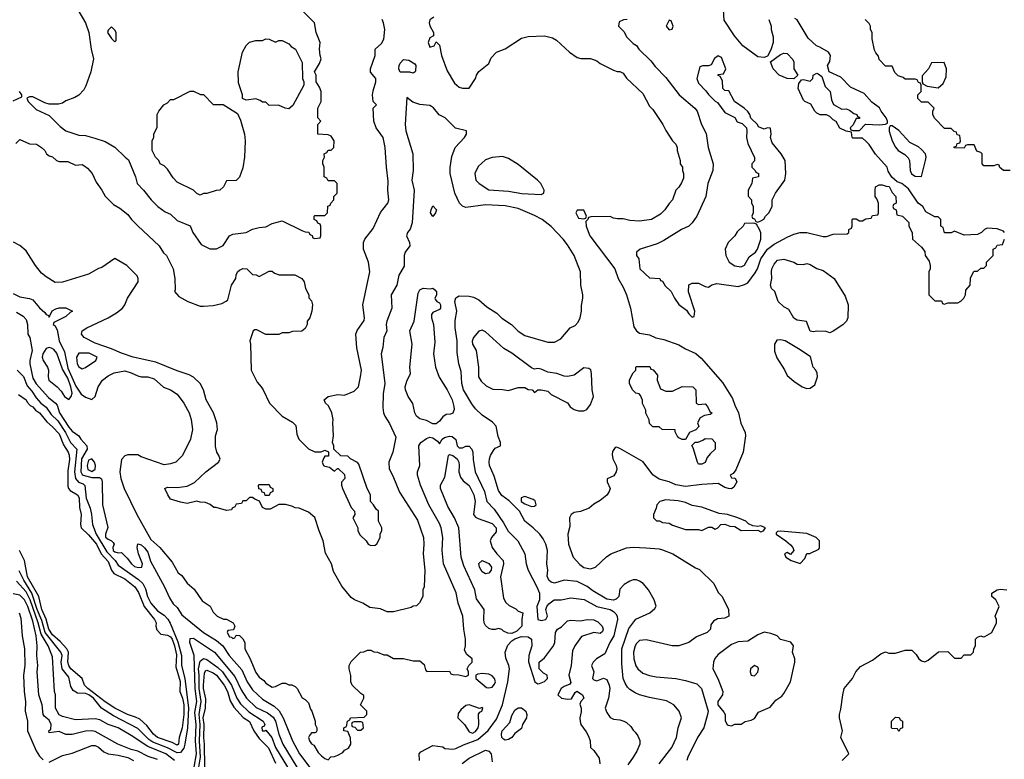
# Model space of a CAD drawing. Header units: inches. Extents: x 1793389 to 1900389, y 320802 to 470796.
# Tile 506 of 656: x 1870670 to 1876674, y 370917 to 375429. Entities that reach past the tile are written whole.
import ezdxf

# ---------------------------------------------------------------- set-up
doc = ezdxf.new("R2010")
doc.units = ezdxf.units.IN
doc.header["$MEASUREMENT"] = 0
doc.layers.add('B8377', color=7, linetype='Continuous')

msp = doc.modelspace()

# ---------------------------------------------------------------- linework, layer by layer
at = {"layer": 'B8377', "color": 2}
for points, elevation in [([(1871024, 375490), (1871070.6, 375410), (1871090.5, 375350), (1871104.9, 375250), (1871119.1, 375190), (1871104, 375110), (1871073.7, 375026.3), (1871059.8, 375000.2), (1871030, 374968.7), (1871005.4, 374954.6), (1870950, 374934), (1870930, 374919), (1870906.4, 374913.6), (1870850, 374914), (1870822, 374922), (1870750, 374959), (1870730, 374958), (1870714, 374950), (1870722, 374930), (1870770, 374882), (1870850, 374844.7), (1870916.8, 374776.8), (1870950, 374751), (1871030, 374724), (1871070, 374722.8), (1871127.1, 374707.1), (1871190, 374686), (1871250.6, 374650.6), (1871312, 374590), (1871334, 374574), (1871376, 374470), (1871386, 374430), (1871424.7, 374390), (1871471.3, 374330), (1871512, 374290), (1871556.9, 374256.9), (1871590, 374242), (1871630, 374204.7), (1871710, 374172), (1871724.7, 374130), (1871776.9, 374056.9), (1871830, 374032), (1871870, 374032), (1871910, 374052), (1871948.7, 374110), (1871970, 374121), (1872050, 374131), (1872090, 374151), (1872130, 374161), (1872170, 374164.7), (1872210, 374184.7), (1872270, 374202), (1872390, 374142), (1872410, 374134), (1872432.7, 374132.7), (1872438, 374118), (1872452.7, 374112.7), (1872458, 374098), (1872470, 374094), (1872502, 374098), (1872506, 374110), (1872506, 374170), (1872502, 374182), (1872487.3, 374187.3), (1872482, 374202), (1872466, 374210), (1872466, 374230), (1872470, 374234), (1872530, 374234), (1872546, 374250), (1872548.4, 374291.6), (1872562, 374298), (1872566, 374310), (1872586, 374330), (1872586, 374350), (1872606, 374370), (1872606, 374430), (1872590, 374446), (1872550, 374446), (1872542, 374462), (1872526, 374470), (1872526, 374530), (1872518, 374550), (1872518, 374570), (1872528, 374590), (1872526, 374610), (1872542, 374618), (1872550, 374634), (1872570, 374634), (1872586, 374650), (1872588, 374690), (1872570, 374718), (1872550, 374726), (1872488, 374730), (1872488, 374790), (1872506, 374810), (1872488, 374830), (1872488, 374890), (1872508, 374930), (1872508.7, 374990), (1872498, 375018), (1872478, 375050), (1872478, 375090), (1872468, 375110), (1872498, 375162), (1872508.7, 375190), (1872502, 375210), (1872498, 375250), (1872502, 375290), (1872478, 375350), (1872468, 375410), (1872368, 375510)], 214), ([(1875238, 375430), (1875251.3, 375390), (1875251.3, 375370), (1875263.6, 375323.6), (1875264.7, 375290), (1875250, 375246), (1875230, 375206), (1875210, 375198), (1875170, 375202), (1875079, 375270), (1875029.6, 375329.6), (1874966.3, 375426.3), (1874960.7, 375490)], 214), ([(1870645.6, 374674.4), (1870670, 374698), (1870730, 374671.3), (1870772, 374670), (1870802, 374650), (1870822, 374630), (1870832, 374610), (1870850, 374598), (1870870, 374592), (1870894, 374570), (1870910, 374564.7), (1870963.6, 374563.6), (1871010, 374542), (1871050, 374544.7), (1871059.8, 374539.8), (1871083.6, 374523.6), (1871112, 374490), (1871136.9, 374436.9), (1871171.3, 374390), (1871190, 374352), (1871242, 374302), (1871279.8, 374279.8), (1871330, 374241), (1871351, 374210), (1871390, 374171), (1871521, 374050), (1871547.5, 374007.5), (1871564.7, 373990), (1871604.7, 373910), (1871616, 373850), (1871618, 373782), (1871614, 373770), (1871639.6, 373739.6), (1871694, 373710), (1871770, 373682), (1871790, 373682), (1871850, 373684.7), (1871902, 373698), (1871928.9, 373711.1), (1871939, 373721), (1871962, 373810), (1871988, 373850), (1871988.7, 373870), (1871998, 373890), (1872010, 373902), (1872030, 373911.3), (1872054, 373910), (1872090, 373874), (1872111.6, 373871.6), (1872130, 373862), (1872190, 373894), (1872210, 373894), (1872223.6, 373883.6), (1872252.7, 373872.7), (1872348.4, 373871.6), (1872390.7, 373850.7), (1872404.7, 373830), (1872412, 373790), (1872432, 373750), (1872432.7, 373732.7), (1872450, 373714), (1872456, 373690), (1872451.3, 373650), (1872438, 373610), (1872422, 373590), (1872422, 373570), (1872410, 373546), (1872391.1, 373528.9), (1872332.7, 373527.3), (1872310, 373518), (1872270, 373518), (1872250, 373508), (1872170, 373508), (1872116.4, 373536.4), (1872103.6, 373536.4), (1872094, 373530), (1872072, 373470), (1872078, 373450), (1872081, 373290), (1872116.9, 373216.9), (1872142, 373190), (1872154, 373170), (1872192, 373090), (1872270.9, 373010.9), (1872333.7, 372973.7), (1872353.7, 372953.7), (1872359.6, 372899.6), (1872372, 372870), (1872430, 372812), (1872470, 372792), (1872507.3, 372792.7), (1872530, 372802), (1872552.7, 372792.7), (1872552.7, 372767.3), (1872530, 372766), (1872523.6, 372756.4), (1872514, 372730), (1872522, 372710), (1872530, 372704.7), (1872559.6, 372699.6), (1872590, 372674), (1872608.4, 372691.6), (1872611.6, 372691.6), (1872650, 372654), (1872652, 372630), (1872632.7, 372607.3), (1872632, 372590), (1872638, 372570), (1872690, 372454), (1872712, 372430), (1872714, 372410), (1872702, 372390), (1872732, 372330), (1872732, 372310), (1872745.4, 372285.4), (1872782, 372250), (1872794, 372230), (1872810, 372222), (1872836.4, 372223.6), (1872848.4, 372231.6), (1872868, 372270), (1872868.4, 372291.6), (1872878, 372310), (1872878, 372330), (1872858, 372370), (1872858, 372430), (1872843.1, 372443.1), (1872828, 372470), (1872808.7, 372490), (1872808, 372530), (1872788, 372570), (1872738, 372718), (1872730, 372728), (1872686, 372750), (1872670, 372766), (1872628.4, 372768.4), (1872586, 372810), (1872586, 372830), (1872578, 372850), (1872584, 372890), (1872579, 372970), (1872582, 372990), (1872574, 373030), (1872552.7, 373072.7), (1872535.3, 373090), (1872526, 373110), (1872550, 373131), (1872610, 373142), (1872650, 373138), (1872710, 373162), (1872735.3, 373190), (1872748.7, 373250), (1872754, 373290), (1872726.3, 373426.3), (1872719.3, 373510), (1872726.8, 373533.2), (1872770, 373594), (1872773.2, 373610), (1872761.2, 373690), (1872805.2, 373890), (1872797.2, 373950), (1872765.2, 374030), (1872765.2, 374070), (1872774, 374090), (1872825.6, 374154.4), (1872870, 374252), (1872914, 374310), (1872921.2, 374330), (1872914, 374390), (1872916.5, 374443.5), (1872906, 374530), (1872899.3, 374650), (1872885.2, 374710), (1872844, 374770), (1872829, 374810), (1872826, 374890), (1872846, 374910), (1872826, 374930), (1872822, 374970), (1872824.7, 374995.3), (1872842, 375050), (1872842, 375070), (1872809.1, 375109.1), (1872808.9, 375128.9), (1872838, 375210), (1872838, 375250), (1872876.6, 375283.4), (1872889.2, 375310), (1872897.2, 375370), (1872889, 375410), (1872879, 375430)], 210), ([(1873196, 375444), (1873170, 375428), (1873166, 375410), (1873170, 375392), (1873194, 375350), (1873194, 375330), (1873170, 375318), (1873160.7, 375290), (1873170, 375261), (1873198, 375270), (1873210, 375294), (1873230, 375274), (1873241, 375210), (1873276.8, 375116.8), (1873322, 375042), (1873350, 375018), (1873370, 375011.3), (1873410, 375012), (1873448.7, 375070), (1873455.3, 375090), (1873470, 375112), (1873530, 375162), (1873544.7, 375195.3), (1873578, 375230), (1873630, 375251.3), (1873730, 375316), (1873770, 375326), (1873870, 375331), (1873918, 375318), (1873943.5, 375303.5), (1874022, 375230), (1874070, 375198), (1874091.6, 375191.6), (1874150, 375191.3), (1874190, 375178), (1874210, 375162), (1874290, 375122), (1874312.7, 375112.7), (1874330, 375112), (1874350, 375102), (1874370, 375072), (1874470, 374978), (1874510, 374902), (1874530, 374882), (1874591, 374790), (1874610, 374752), (1874651.3, 374690), (1874671, 374670), (1874678, 374650), (1874678, 374630), (1874698, 374570), (1874698, 374550), (1874711, 374530), (1874711.3, 374510), (1874718, 374490), (1874716.9, 374463.1), (1874705.4, 374434.6), (1874690, 374408), (1874671.1, 374388.9), (1874650.9, 374329.1), (1874630, 374308), (1874604.7, 374270), (1874576.8, 374243.2), (1874522, 374210), (1874450, 374199), (1874390, 374204), (1874350, 374214), (1874314.6, 374214.6), (1874290, 374219), (1874270, 374228.7), (1874152.7, 374227.3), (1874138, 374222), (1874134, 374210), (1874122, 374198), (1874124.7, 374170), (1874146, 374110), (1874298.8, 373910), (1874318.8, 373850), (1874350, 373798), (1874370.7, 373750), (1874394, 373670), (1874414.4, 373554.4), (1874430, 373531.3), (1874450, 373516), (1874510, 373506), (1874548.4, 373488.4), (1874598.5, 373478.5), (1874690, 373446), (1874730, 373421), (1874792.5, 373392.5), (1874824.7, 373364.7), (1874956.3, 373216.3), (1875017.3, 373117.3), (1875030, 373078), (1875053.4, 373030), (1875067.3, 372967.3), (1875094, 372910), (1875096.3, 372890), (1875080.5, 372790), (1875036.8, 372683.2), (1875019.8, 372660.2), (1875002, 372650), (1875010, 372634), (1875032.7, 372632.7), (1875042, 372610), (1875023.6, 372576.4), (1875010, 372568), (1874991.6, 372568.4), (1874970, 372575.3), (1874930, 372599), (1874830, 372593.2), (1874730, 372580.9), (1874671.7, 372591.7), (1874630, 372609.4), (1874570, 372626), (1874530, 372653.2), (1874472.1, 372732.1), (1874330, 372813.2), (1874310, 372822), (1874301, 372819), (1874284.5, 372795.5), (1874283.5, 372776.5), (1874287.3, 372750), (1874306.8, 372710), (1874310.6, 372689.4), (1874306.8, 372670), (1874293.2, 372646.8), (1874252.7, 372627.3), (1874252, 372610), (1874271.3, 372570), (1874264.7, 372550), (1874250, 372528.7), (1874210, 372495.3), (1874170, 372474), (1874142, 372450), (1874090, 372428.7), (1874050, 372422), (1874032, 372410), (1874022, 372390), (1874023.6, 372336.4), (1874012, 372290), (1874016, 372230), (1874044.7, 372150), (1874084.7, 372104.7), (1874110, 372087.3), (1874150, 372078.8), (1874182, 372090), (1874247.6, 372152.4), (1874275.3, 372170), (1874370, 372207.3), (1874410, 372210.6), (1874487.1, 372207.1), (1874570, 372200.7), (1874590, 372194.8), (1874652, 372170), (1874790, 372084.7), (1874815.3, 372075.3), (1874902, 371990), (1874930, 371934), (1874954, 371910), (1874992, 371830), (1874994, 371790), (1874970, 371778), (1874925.4, 371774.6), (1874899.6, 371760.4), (1874883.6, 371736.4), (1874882, 371710), (1874862, 371690), (1874796.8, 371663.2), (1874750, 371628.7), (1874690, 371609), (1874649.1, 371609.1), (1874490, 371645.2), (1874450, 371641.2), (1874430, 371624), (1874422, 371610), (1874413, 371570), (1874414.9, 371530), (1874426.9, 371486.9), (1874438.8, 371470), (1874470, 371442.8), (1874510, 371427.7), (1874550, 371420.7), (1874670, 371411), (1874730, 371398.8), (1874798.5, 371378.5), (1874826.8, 371350), (1874867.3, 371210), (1874864, 371190), (1874842, 371110), (1874803, 371050), (1874744, 370930), (1874738.8, 370910)], 210), ([(1874374, 375430), (1874352.7, 375427.3), (1874324.7, 375415.3), (1874322, 375390), (1874355.3, 375355.3), (1874370, 375324.7), (1874410, 375284.7), (1874430.8, 375270.8), (1874444.7, 375250), (1874518, 375178), (1874544.1, 375144.1), (1874610, 375076), (1874690.5, 374970.5), (1874786, 374890), (1874801, 374870), (1874826.8, 374790), (1874855.2, 374735.2), (1874867.3, 374650), (1874898, 374550), (1874896, 374510), (1874866.8, 374430), (1874854.8, 374350), (1874798, 374230), (1874770.5, 374189.5), (1874750, 374169.2), (1874704.7, 374150), (1874598.5, 374081.5), (1874558, 374062), (1874454, 374030), (1874432, 374010), (1874432, 373990), (1874444.7, 373970), (1874452, 373910), (1874510, 373854), (1874574, 373850), (1874578, 373838), (1874590, 373834), (1874605.4, 373805.4), (1874642, 373770), (1874662, 373730), (1874690, 373692), (1874736.9, 373656.9), (1874750, 373634), (1874770, 373614), (1874782, 373618), (1874786, 373650), (1874748.9, 373768.9), (1874750, 373812), (1874770, 373822), (1874810, 373821), (1874850, 373802), (1874870, 373798), (1874890, 373811.3), (1874921.2, 373818.8), (1875050, 373802), (1875090, 373813), (1875110, 373824), (1875154.6, 373885.4), (1875169.6, 373910), (1875189.7, 373970), (1875230, 374028.4), (1875270, 374058.7), (1875350, 374103), (1875390, 374120.7), (1875430, 374131), (1875470, 374131.3), (1875570, 374106), (1875590, 374106), (1875630, 374120.7), (1875716.4, 374123.6), (1875726, 374130), (1875726, 374150), (1875742, 374158), (1875746, 374170), (1875746, 374210), (1875750, 374214), (1875770, 374214), (1875790, 374202), (1875810, 374202), (1875830, 374214), (1875862, 374218), (1875870, 374234), (1875902, 374238), (1875906, 374250), (1875906, 374310), (1875896.4, 374336.4), (1875886, 374350), (1875886, 374390), (1875888, 374410), (1875910, 374422), (1875930, 374422), (1875952.7, 374412.7), (1875971.3, 374411.3), (1875990, 374374), (1876012, 374350), (1876014, 374310), (1875998, 374302), (1875994, 374290), (1875998, 374278), (1876014, 374270), (1876018, 374238), (1876054, 374230), (1876090.9, 374190.9), (1876092, 374170), (1876112, 374130), (1876114, 374090), (1876170, 374042), (1876190, 374014), (1876192, 373990), (1876215.3, 373955.3), (1876222, 373930), (1876222, 373910), (1876214, 373890), (1876214, 373750), (1876250, 373714), (1876290, 373714), (1876298, 373698), (1876310, 373694), (1876330, 373702), (1876390, 373702), (1876408.9, 373711.1), (1876428, 373730), (1876438, 373750), (1876440.4, 373779.6), (1876466, 373810), (1876468.4, 373851.6), (1876486, 373890), (1876490, 373894), (1876510, 373894), (1876530, 373914), (1876550, 373914), (1876566, 373930), (1876566, 373950), (1876606, 373990), (1876606, 374030), (1876622, 374038), (1876630, 374054), (1876662, 374058), (1876675.3, 374090)], 214), ([(1876675.3, 374130), (1876670, 374138), (1876630, 374154), (1876570, 374158), (1876554, 374150), (1876534, 374130), (1876510, 374118), (1876430, 374115.3), (1876370, 374138), (1876350, 374128), (1876308.4, 374128.4), (1876302, 374162), (1876286, 374170), (1876286, 374210), (1876270, 374226), (1876250, 374226), (1876196.4, 374256.4), (1876178, 374290), (1876149.1, 374309.1), (1876090, 374398), (1876050, 374428.7), (1876020.2, 374440.2), (1875988.7, 374468.7), (1875965.6, 374505.6), (1875959, 374530), (1875888.7, 374608.7), (1875850, 374668), (1875830, 374688), (1875810, 374706), (1875750, 374706), (1875746, 374710), (1875742, 374742), (1875710, 374748), (1875670, 374768), (1875648.4, 374808.4), (1875630, 374818), (1875610, 374838), (1875590, 374848), (1875551, 374849), (1875530, 374859), (1875519, 374870), (1875494, 374914), (1875458, 374930), (1875450, 374938), (1875416, 375010), (1875420.2, 375039.8), (1875438, 375062), (1875450, 375064.7), (1875490, 375054), (1875506, 375070), (1875508.9, 375091.1), (1875530, 375102), (1875539.6, 375099.6), (1875562, 375082), (1875582, 375022), (1875612, 374990), (1875619.6, 374939.6), (1875631.6, 374911.6), (1875683.6, 374883.6), (1875710, 374884.7), (1875730, 374878), (1875756.9, 374856.9), (1875774, 374850), (1875778, 374838), (1875790, 374834), (1875790, 374826), (1875770, 374826), (1875752.7, 374787.3), (1875734, 374770), (1875738, 374758), (1875750, 374754), (1875790, 374754), (1875828.4, 374791.6), (1875912.7, 374787.3), (1875948.9, 374791.1), (1875962, 374798), (1875962, 374810), (1875953.2, 374830), (1875922.7, 374870), (1875911.9, 374891.9), (1875866, 374926), (1875818.9, 374978.9), (1875736.5, 375016.5), (1875678, 375078), (1875606, 375110), (1875595.3, 375150), (1875610, 375174), (1875614, 375210), (1875602, 375230), (1875550, 375262), (1875529.1, 375269.1), (1875477.2, 375317.2), (1875410, 375428), (1875396.4, 375436.4)], 214), ([(1876710, 374508), (1876670, 374508), (1876647.3, 374527.3), (1876642, 374542), (1876630, 374546), (1876610, 374538), (1876550, 374538), (1876538, 374550), (1876538, 374610), (1876530, 374618), (1876507.3, 374627.3), (1876490, 374666), (1876450, 374666), (1876438, 374662), (1876430, 374646), (1876367.3, 374647.3), (1876367.3, 374652.7), (1876382, 374658), (1876387.3, 374672.7), (1876402, 374678), (1876406, 374690), (1876402, 374722), (1876387.3, 374727.3), (1876382, 374742), (1876367.3, 374747.3), (1876350, 374766), (1876310, 374766), (1876248.4, 374828.4), (1876238, 374850), (1876238, 374870), (1876246, 374890), (1876210, 374926), (1876170, 374926), (1876147.3, 374947.3), (1876146, 374970), (1876166, 374990), (1876166, 375030), (1876162, 375042), (1876150, 375046), (1876142, 375062), (1876130, 375066), (1876070, 375066), (1876056.4, 375076.4), (1876027.3, 375087.3), (1876007.3, 375107.3), (1875990, 375146), (1875950, 375146), (1875910, 375186), (1875907.3, 375207.3), (1875890, 375226), (1875883.1, 375243.1), (1875868.4, 375311.6), (1875868, 375350), (1875858, 375370), (1875858, 375390), (1875850, 375406), (1875826, 375430)], 210), ([(1870630, 374934.8), (1870682, 374958), (1870682, 374970), (1870668.7, 374990)], 214), ([(1874570, 370888.7), (1874646.8, 370990), (1874674.8, 371050), (1874686, 371110), (1874704.7, 371170), (1874690.9, 371210.9), (1874658, 371250), (1874613.7, 371273.7), (1874510, 371294.8), (1874450, 371310.8), (1874423.4, 371323.4), (1874390, 371342.8), (1874376.7, 371356.7), (1874361.3, 371381.3), (1874350.4, 371410.4), (1874340.9, 371499.1), (1874342.4, 371590), (1874384.2, 371715.8), (1874427.9, 371772.1), (1874512, 371810), (1874543.6, 371836.4), (1874551.1, 371851.1), (1874538, 371890), (1874504.7, 371950), (1874472, 371990), (1874450, 372004.7), (1874430, 372011.3), (1874410, 372011.3), (1874390, 372004.7), (1874356.4, 371983.6), (1874330, 371954), (1874324, 371910), (1874306.6, 371893.4), (1874291.5, 371888.5), (1874250, 371893), (1874165, 371945), (1874130, 371972.2), (1874070, 372001.6), (1873990, 372010.8), (1873930, 371992.4), (1873910, 371997.1), (1873895.5, 372010), (1873886.6, 372033.4), (1873891, 372070), (1873884, 372110), (1873887.3, 372190), (1873877.3, 372230), (1873862, 372262), (1873841, 372290), (1873801, 372330), (1873751, 372370), (1873717.3, 372430), (1873654.4, 372494.4), (1873610, 372525.5), (1873590, 372556), (1873563.9, 372643.9), (1873535.5, 372710), (1873533.4, 372730), (1873534, 372750), (1873540.7, 372770), (1873558.5, 372801.5), (1873570, 372815.3), (1873602, 372830), (1873602, 372850), (1873586.4, 372886.4), (1873576, 372950), (1873553.7, 372973.7), (1873490, 373016), (1873450, 373056), (1873426.2, 373086.2), (1873376.3, 373170), (1873365.5, 373210), (1873362, 373282), (1873347.7, 373330), (1873338, 373398), (1873338, 373470), (1873325.5, 373550), (1873325.2, 373594.8), (1873334.8, 373650), (1873323, 373710), (1873328.4, 373731.6), (1873350, 373744), (1873410, 373742), (1873436.5, 373736.5), (1873470, 373719), (1873517.5, 373677.5), (1873578.6, 373638.6), (1873610, 373608.7), (1873669.3, 373569.3), (1873710, 373528), (1873750, 373502), (1873890, 373462), (1873930, 373462), (1873970, 373482), (1874026, 373550), (1874057.1, 373562.9), (1874075.9, 373584.1), (1874086.8, 373610), (1874094.8, 373650), (1874095.3, 373684.7), (1874104.7, 373730), (1874104.7, 373750), (1874091, 373810), (1874090.5, 373890.5), (1874050.8, 373990), (1874010, 374056), (1873982.8, 374090), (1873910, 374166.8), (1873856, 374210), (1873810, 374234.8), (1873710, 374277.3), (1873630, 374294), (1873510, 374299.1), (1873390, 374282.8), (1873370, 374291), (1873350.6, 374310.6), (1873324, 374370), (1873294, 374490), (1873293.7, 374526.3), (1873305.2, 374594.8), (1873324.7, 374650), (1873382, 374710), (1873394, 374730), (1873394, 374750), (1873326.4, 374766.4), (1873264.7, 374830), (1873227.9, 374847.9), (1873192.1, 374892.1), (1873179.9, 374899.9), (1873170, 374904.9), (1873110, 374910.7), (1873066.8, 374926.8), (1873030, 374954), (1873019.6, 374790), (1873025.1, 374750), (1873067.6, 374610), (1873069.4, 374510), (1873061.2, 374450), (1873075.1, 374390), (1873062.7, 374190), (1873050, 374152), (1873034, 374130), (1873028.7, 374110), (1873046, 374070), (1873049.2, 374050), (1873019.5, 374010), (1873014, 373990), (1873014.8, 373925.2), (1872982, 373870), (1872968.7, 373810), (1872934, 373750), (1872939, 373670), (1872909.2, 373590), (1872905.2, 373570), (1872909, 373530), (1872889.2, 373490), (1872884, 373430), (1872874, 373390), (1872896, 373210), (1872886.8, 373146.8), (1872884, 373064), (1872888, 373030), (1872895.3, 373010), (1872925.2, 372965.2), (1872963.2, 372883.2), (1872946, 372790), (1872920.9, 372730), (1872922.7, 372690), (1872945.8, 372645.8), (1872985.8, 372545.8), (1873095.3, 372375.3), (1873132.7, 372270), (1873135.1, 372230), (1873129.4, 372170), (1873139.3, 372070), (1873135.3, 371970), (1873128.7, 371950), (1873128, 371910), (1873108.4, 371871.6), (1873090, 371854), (1873070, 371852), (1873056.4, 371843.6), (1872950, 371816), (1872910, 371816), (1872870, 371836), (1872804, 371844), (1872762, 371870), (1872710.9, 371890.9), (1872690, 371904.7), (1872634, 371974), (1872583.5, 372063.5), (1872571.3, 372110), (1872535.3, 372175.3), (1872521, 372250), (1872496, 372310), (1872470, 372392), (1872430, 372424.7), (1872374, 372450), (1872350, 372452), (1872330, 372462), (1872291.1, 372471.1), (1872250, 372472), (1872196.4, 372443.6), (1872170, 372442), (1872150, 372454), (1872132.7, 372492.7), (1872103.6, 372503.6), (1872090, 372514), (1872070, 372514), (1872050, 372494), (1872030, 372494), (1872022, 372478), (1871990, 372474), (1871982, 372458), (1871966, 372450), (1871962, 372438), (1871930, 372434), (1871867.3, 372452.7), (1871852.7, 372452.7), (1871831.6, 372471.6), (1871803.6, 372483.6), (1871770, 372484.7), (1871750, 372491), (1871690, 372478), (1871650, 372484.7), (1871590, 372504.7), (1871572, 372530), (1871554, 372570), (1871570, 372578), (1871630, 372575.3), (1871690, 372584), (1871735.3, 372604.7), (1871804.7, 372670), (1871882, 372730), (1871891.1, 372748.9), (1871884.7, 372770), (1871870.9, 372790.9), (1871864.5, 372824.5), (1871864, 372890), (1871876, 372930), (1871871, 372970), (1871850.7, 373030), (1871807.3, 373110), (1871790.8, 373170), (1871770.8, 373210), (1871730, 373247.3), (1871703.1, 373263.1), (1871630, 373286.4), (1871499.3, 373339.3), (1871362, 373370), (1871290, 373394), (1871230, 373420.7), (1871130, 373455.5), (1871062.8, 373490), (1871047.3, 373510), (1871051.3, 373530), (1871078, 373550), (1871210, 373609.2), (1871259.9, 373640.1), (1871296, 373670), (1871310.8, 373690), (1871326.8, 373730), (1871391.3, 373830), (1871392, 373850), (1871385.4, 373865.4), (1871322, 373930), (1871250, 373972), (1871170, 373918), (1871150, 373911), (1871090, 373876), (1870930, 373827.3), (1870885.8, 373825.8), (1870830, 373860.7), (1870803.4, 373883.4), (1870766, 373930), (1870710, 374018), (1870670, 374052), (1870631.1, 374071.1)], 206), ([(1870630, 373759.1), (1870670, 373739.1), (1870730, 373727.7), (1870750, 373719.1), (1870790, 373670.7), (1870823.4, 373643.4), (1870830, 373631.3), (1870844.7, 373624.7), (1870850, 373614), (1870866.6, 373653.4), (1870890, 373666), (1870910, 373670.8), (1870950.5, 373670.5), (1870992, 373650), (1870976.9, 373643.1), (1870950, 373619), (1870878, 373582), (1870874, 373570), (1870883.6, 373563.6), (1870898, 373538), (1870910.9, 373470.9), (1870943.5, 373403.5), (1870963.4, 373303.4), (1871012.8, 373192.8), (1871044.9, 373144.9), (1871070, 373126), (1871110, 373112), (1871128.9, 373131.1), (1871149, 373190), (1871175.3, 373230), (1871210, 373256), (1871246.3, 373273.7), (1871310, 373286), (1871350, 373274.8), (1871390, 373256), (1871410, 373251), (1871450.7, 373250.7), (1871490, 373238), (1871546.8, 373186.8), (1871590, 373171.3), (1871630, 373144.7), (1871670.5, 373090.5), (1871702.8, 373030), (1871714.8, 372990), (1871722.8, 372930), (1871710.7, 372869.3), (1871662, 372770), (1871622, 372730), (1871590, 372719), (1871550, 372714), (1871410, 372762), (1871390, 372775.3), (1871330, 372775.3), (1871310, 372768), (1871290, 372746), (1871279.3, 372670), (1871286.7, 372630), (1871305.7, 372570), (1871384.2, 372410), (1871470, 372258), (1871524.7, 372210), (1871599.8, 372119.8), (1871635.3, 372055.3), (1871658, 372038), (1871690, 371992), (1871734.4, 371954.4), (1871782.8, 371882.8), (1871831.1, 371851.1), (1871850, 371814), (1871874, 371790), (1871912.7, 371772.7), (1871930, 371772), (1871972, 371750), (1871982, 371730), (1871972.7, 371707.3), (1871938, 371702), (1871934, 371690), (1871950, 371664.7), (1871962, 371662), (1871970, 371654), (1871982, 371658), (1871990, 371674), (1872010, 371672), (1872030, 371652), (1872042, 371630), (1872042, 371590), (1872074, 371534), (1872110, 371446), (1872130, 371418.8), (1872157.5, 371397.5), (1872170, 371381), (1872210, 371358), (1872230, 371362), (1872270, 371382), (1872290, 371382), (1872310, 371372), (1872330, 371372), (1872350, 371362), (1872362, 371350), (1872391.6, 371291.6), (1872410, 371282), (1872430, 371262), (1872442.8, 371222.8), (1872451.3, 371210), (1872471.3, 371150), (1872472, 371130), (1872482, 371110), (1872482, 371090), (1872476.9, 371083.1), (1872470, 371078), (1872450, 371078), (1872436.9, 371063.1), (1872431.3, 371050), (1872436, 371030), (1872450, 371011.3), (1872462.8, 371002.8), (1872490, 370958), (1872510, 370938), (1872530, 370922), (1872550, 370914), (1872567.3, 370932.7), (1872590, 370934), (1872610, 370942), (1872640.4, 370959.6), (1872650, 370972), (1872675.3, 370984.7), (1872688, 371010), (1872687.3, 371047.3), (1872670, 371086), (1872646, 371090), (1872646, 371110), (1872662, 371118), (1872668, 371150), (1872682, 371158), (1872686, 371170), (1872770, 371174), (1872786, 371190), (1872786, 371210), (1872748.7, 371248.7), (1872768, 371290), (1872767.3, 371307.3), (1872750, 371318), (1872698, 371370), (1872688, 371390), (1872688.4, 371428.4), (1872678, 371470), (1872678, 371490), (1872690, 371514), (1872748.4, 371571.6), (1872767.3, 371572.7), (1872790, 371582), (1872810, 371582), (1872830, 371572), (1872851.6, 371571.6), (1872890, 371554), (1872910, 371554), (1872950, 371532), (1873010, 371531.3), (1873070, 371518), (1873110, 371518), (1873135.3, 371495.3), (1873143.6, 371463.6), (1873152, 371452), (1873290, 371454), (1873298, 371438), (1873310, 371434), (1873347.3, 371432.7), (1873390, 371422), (1873406, 371430), (1873406, 371450), (1873398, 371470), (1873408, 371490), (1873428, 371510), (1873428.7, 371530), (1873396.4, 371556.4), (1873383.1, 371583.1), (1873388.7, 371610), (1873389, 371650), (1873377.2, 371710), (1873372.7, 371790), (1873343.7, 371870), (1873331.7, 371931.7), (1873253.2, 372110), (1873246.6, 372190), (1873249.4, 372270), (1873239.3, 372330), (1873230, 372355.3), (1873165.2, 372470), (1873114, 372590), (1873095.3, 372650), (1873095.3, 372670), (1873108.7, 372710), (1873103.7, 372830), (1873116, 372850), (1873150, 372874.8), (1873170, 372882.8), (1873190, 372877.3), (1873217.1, 372857.1), (1873230, 372841), (1873246, 372870), (1873260.6, 372879.4), (1873290, 372887.8), (1873306.1, 372886.1), (1873329, 372869), (1873337.1, 372830), (1873350, 372817.1), (1873370, 372817.1), (1873390, 372827.7), (1873410, 372827.3), (1873427.3, 372810), (1873433.4, 372790), (1873434.4, 372745.6), (1873448, 372670), (1873504, 372550), (1873519.1, 372490), (1873562.3, 372442.3), (1873619.9, 372359.9), (1873648.7, 372308.7), (1873706.8, 372250), (1873750.7, 372170), (1873759.1, 372110), (1873770.5, 372070), (1873823, 371970), (1873839.1, 371930), (1873838.8, 371890), (1873822.8, 371850), (1873829.1, 371769.1), (1873850, 371763.7), (1873877.2, 371770), (1873889.2, 371790), (1873877.2, 371830), (1873884, 371850), (1873895.5, 371864.5), (1873929.5, 371890.5), (1873970.9, 371890.9), (1874030, 371903), (1874112.3, 371892.3), (1874190, 371848.4), (1874270.8, 371830), (1874290, 371819.3), (1874304.4, 371804.4), (1874312.4, 371790), (1874315.8, 371770), (1874292.4, 371670), (1874268.7, 371630), (1874238.5, 371561.5), (1874186.8, 371530), (1874166, 371510), (1874156, 371490), (1874171.3, 371450), (1874162.8, 371410), (1874170, 371402.8), (1874190, 371396), (1874230, 371411.3), (1874250, 371404.7), (1874264.9, 371370), (1874268, 371350), (1874260.4, 371290), (1874240.7, 371230), (1874250, 371202), (1874271.1, 371171.1), (1874290, 371162), (1874330, 371158), (1874354, 371150), (1874370, 371142), (1874396.9, 371116.9), (1874410, 371094), (1874423.6, 371083.6), (1874439.8, 371059.8), (1874450.9, 371030.9), (1874450.6, 371009.4), (1874433.2, 370966.8), (1874410.8, 370930), (1874377.5, 370882.5)], 202), ([(1870650, 373644), (1870690, 373620.7), (1870710, 373601), (1870718, 373570), (1870718.8, 373510), (1870730.7, 373490), (1870745.5, 373410), (1870730.4, 373350), (1870730.4, 373330.4), (1870750, 373242.8), (1870770, 373206.7), (1870844.2, 373124.2), (1870888, 373090), (1870897.5, 373077.5), (1870912.7, 373030), (1870970, 372942.4), (1870990, 372919.3), (1871030, 372890.8), (1871041.6, 372870), (1871079.3, 372830), (1871081.3, 372810), (1871047.3, 372750), (1871041.8, 372670), (1871050, 372654.4), (1871057.3, 372650), (1871110, 372637.1), (1871155.6, 372635.6), (1871167.9, 372627.9), (1871172.7, 372610), (1871174, 372470), (1871207.9, 372332.1), (1871192.7, 372290), (1871193.2, 372273.2), (1871210, 372259.3), (1871230.4, 372250.4), (1871239.9, 372239.9), (1871244.9, 372230), (1871237.1, 372210), (1871240.4, 372190), (1871250, 372182), (1871270, 372177.1), (1871290, 372178.8), (1871324.7, 372144.7), (1871350.7, 372110), (1871370, 372093.4), (1871393.8, 372086.2), (1871414, 372090), (1871419.3, 372110), (1871393.2, 372170), (1871386, 372210), (1871390, 372232), (1871410, 372226), (1871430, 372207.3), (1871450, 372181), (1871466.4, 372126.4), (1871552.2, 371970), (1871582.7, 371902.8), (1871606.1, 371866.1), (1871630, 371842.8), (1871658.3, 371798.3), (1871790, 371690.5), (1871870, 371641.3), (1871908.4, 371610), (1871946.4, 371550), (1872023.4, 371463.4), (1872055.8, 371390), (1872090, 371340.5), (1872150, 371284.9), (1872221.1, 371241.1), (1872252.2, 371212.2), (1872276.5, 371170), (1872334, 371030), (1872376.4, 370950), (1872450.3, 370850.3)], 198), ([(1870653.4, 373290), (1870693, 373253), (1870715.4, 373195.4), (1870743.7, 373163.7), (1870770, 373121.6), (1870798.4, 373090), (1870830, 373064.4), (1870861.4, 373021.4), (1870901.3, 372981.3), (1870948.4, 372910), (1870980.2, 372850), (1871018, 372810), (1871003.5, 372670), (1871010, 372631), (1871028.1, 372608.1), (1871057.5, 372597.5), (1871067, 372587), (1871075.2, 372510), (1871098.4, 372450), (1871108.4, 372410), (1871114.4, 372350), (1871135.6, 372290), (1871201.9, 372181.9), (1871251.7, 372130), (1871270, 372101.6), (1871394.3, 372014.3), (1871421.3, 371990), (1871436.4, 371956.4), (1871449.1, 371910), (1871470, 371870.5), (1871510, 371823.1), (1871550, 371796.4), (1871572.8, 371772.8), (1871587.6, 371747.6), (1871634.5, 371634.5), (1871657.1, 371550), (1871655.4, 371490), (1871676.3, 371410), (1871699, 371230), (1871693.7, 371110), (1871676.6, 371010), (1871670, 370985.6), (1871650, 370959.1), (1871630, 370955.8), (1871570, 370987), (1871481, 371021.1), (1871457.9, 371037.9), (1871390, 371104.2), (1871242.5, 371182.5), (1871169, 371229), (1871120.3, 371290), (1871091.3, 371311.3), (1871070, 371318.9), (1871021.3, 371321.3), (1870995.9, 371335.9), (1870981.6, 371361.6), (1870970, 371417.2), (1870928.4, 371470), (1870923.1, 371510), (1870928, 371550), (1870920.5, 371570), (1870824.9, 371690), (1870803.7, 371763.7), (1870775.7, 371830), (1870743.9, 371930), (1870693.8, 372010), (1870667, 372067)], 194), ([(1870663.1, 373143.1), (1870710, 373110.7), (1870716.1, 373096.1), (1870734.4, 373074.4), (1870750, 373066.8), (1870766.2, 373046.2), (1870790.4, 373030), (1870834.9, 372974.9), (1870870, 372945.5), (1870910, 372902), (1870936.3, 372836.3), (1870966, 372790), (1870972.2, 372772.2), (1870974.1, 372745.9), (1870963, 372677), (1870963.4, 372583.4), (1870966.4, 372570), (1870977.2, 372557.2), (1871023, 372530), (1871032.1, 372512.1), (1871033.3, 372453.3), (1871043.6, 372410), (1871040.2, 372350), (1871044.4, 372330), (1871090, 372287), (1871138.4, 372230), (1871166, 372170), (1871210, 372123.8), (1871230.2, 372070.2), (1871243.8, 372050), (1871310, 372017.4), (1871371.7, 371970), (1871394.4, 371934.4), (1871429.3, 371849.3), (1871492.4, 371770), (1871501.3, 371750), (1871500.3, 371730), (1871506.1, 371706.1), (1871530, 371680.4), (1871570, 371674), (1871590, 371663.6), (1871598.9, 371650), (1871614.1, 371610), (1871625.5, 371554.5), (1871621.8, 371481.8), (1871648.8, 371391.2), (1871645.5, 371330), (1871661.6, 371290), (1871670.8, 371250), (1871670.1, 371190), (1871660.8, 371110), (1871643, 371050), (1871637.6, 371010), (1871630, 371002.4), (1871598.9, 371018.9), (1871509.9, 371049.9), (1871485.1, 371070), (1871444, 371124), (1871401.2, 371161.2), (1871374.8, 371174.8), (1871326.6, 371190), (1871250, 371228.5), (1871190, 371267.1), (1871086, 371350), (1871065.6, 371370), (1871049.7, 371410), (1870981.7, 371470), (1870968.4, 371488.4), (1870963.8, 371510), (1870967.8, 371570), (1870958, 371590), (1870916, 371636), (1870870, 371677.2), (1870847.3, 371710), (1870831.2, 371771.2), (1870803.7, 371830), (1870786, 371910), (1870718, 372030), (1870699.7, 372130), (1870669, 372190)], 190), ([(1871613.3, 370910), (1871560.7, 370950), (1871450, 370994.2), (1871350, 371062.4), (1871270, 371109.6), (1871209, 371130), (1871157.7, 371157.7), (1871130, 371164.2), (1871010, 371158), (1870930, 371177.2), (1870910, 371189.2), (1870887.8, 371230), (1870887.3, 371310), (1870881.6, 371330), (1870870, 371542), (1870842.7, 371610), (1870800.4, 371680.4), (1870781.9, 371750), (1870733.6, 371890), (1870710, 371939.7), (1870650, 372003.6)], 198), ([(1871510, 370915.1), (1871453.7, 370933.7), (1871390, 370966), (1871350, 370976.9), (1871269, 371010), (1871130, 371087.6), (1871110, 371091.5), (1871070.3, 371089.6), (1870990, 371069.3), (1870950, 371069.4), (1870910, 371087), (1870850, 371078), (1870846.6, 371090), (1870859.5, 371100.5), (1870861.3, 371130), (1870850, 371156.2), (1870819.3, 371179.3), (1870812.7, 371190), (1870806.6, 371250), (1870787, 371310), (1870776.2, 371450), (1870779.6, 371490), (1870773.6, 371550), (1870776, 371610), (1870769.7, 371670), (1870750, 371759.5), (1870718.5, 371850), (1870699.1, 371890), (1870670, 371917.6), (1870630, 371925.6)], 202), ([(1875686, 370910), (1875726, 370950), (1875678, 371050), (1875688, 371090), (1875669.1, 371169.1), (1875669, 371190), (1875678, 371222), (1875688.7, 371311.3), (1875698, 371350), (1875748.7, 371410), (1875768.7, 371450), (1875796.4, 371483.6), (1875870, 371522), (1875920.2, 371559.8), (1875950, 371572), (1875970, 371564.7), (1876010, 371564.7), (1876070, 371582), (1876110, 371582), (1876136, 371556), (1876152, 371530), (1876170, 371518), (1876190, 371512), (1876210, 371522), (1876272.7, 371572.7), (1876330, 371574), (1876370, 371534), (1876410, 371534), (1876430, 371554), (1876470, 371554), (1876486, 371570), (1876488.4, 371591.6), (1876498, 371610), (1876498, 371650), (1876510, 371662), (1876530, 371671.3), (1876544.7, 371664.7), (1876554.6, 371665.4), (1876598, 371690), (1876626, 371750), (1876626, 371770), (1876618, 371790), (1876642, 371850), (1876622, 371890), (1876598, 371910), (1876598, 371930), (1876630, 371950.8), (1876650, 371954.8), (1876690, 371951)], 210), ([(1870666.6, 371810), (1870677.2, 371777.2), (1870684.5, 371670), (1870699.7, 371590), (1870700.5, 371490), (1870693.6, 371430), (1870696.2, 371330), (1870704.5, 371270), (1870702, 371210), (1870717.6, 371150), (1870718, 371090), (1870769.5, 370969.5), (1870790, 370935.3), (1870812.9, 370912.9)], 206), ([(1873108, 370910), (1873106, 370950), (1873116.4, 370963.6), (1873190, 371002), (1873250, 370994), (1873262, 370982), (1873310, 370978), (1873330, 370982.8), (1873375.1, 371004.9), (1873462.7, 371037.3), (1873527.2, 371092.8), (1873577.7, 371162.3), (1873614.7, 371250), (1873647, 371390), (1873656.3, 371470), (1873652.8, 371490), (1873633.5, 371533.5), (1873630.9, 371570), (1873647.2, 371612.8), (1873670, 371638.8), (1873690, 371652), (1873730, 371666), (1873770, 371664.7), (1873790.8, 371650.8), (1873793, 371610), (1873774.8, 371550), (1873771.6, 371511.6), (1873812, 371390), (1873830, 371378), (1873840.4, 371379.6), (1873870, 371392), (1873888, 371410), (1873886, 371430), (1873863.1, 371443.1), (1873838, 371470), (1873838, 371510), (1873870, 371536), (1873925.6, 371610), (1873933.6, 371630), (1873937.2, 371690), (1873948.7, 371710), (1873974.2, 371725.8), (1874010, 371761), (1874030, 371766), (1874090, 371761), (1874129.5, 371770.5), (1874170, 371767.7), (1874195.6, 371755.6), (1874220.7, 371730), (1874226.8, 371710), (1874222.8, 371697.2), (1874210, 371684), (1874170, 371689.7), (1874094.6, 371665.4), (1874054.4, 371610), (1874041.2, 371578.8), (1874032.7, 371490), (1874018, 371430), (1874030, 371386), (1874024.7, 371375.3), (1873990, 371362), (1873972, 371350), (1873952, 371310), (1873974, 371290), (1874010, 371284.7), (1874034, 371286), (1874056.4, 371323.6), (1874068, 371332), (1874102, 371310), (1874110.8, 371290), (1874091.3, 371270), (1874086.4, 371253.6), (1874093.4, 371230), (1874093.2, 371206.8), (1874084.9, 371170), (1874087.1, 371147.1), (1874090.8, 371130), (1874124.7, 371084.7), (1874138.3, 371058.3), (1874148, 371030), (1874151, 370990), (1874171, 370970), (1874203.5, 370923.5), (1874207.3, 370890)], 198), ([(1871732.8, 370870), (1871746.8, 370950), (1871740.9, 371030), (1871745.7, 371130), (1871738.3, 371201.7), (1871750.5, 371270), (1871740.5, 371350), (1871733.6, 371550), (1871707.1, 371630), (1871710, 371654.8), (1871730, 371656.4), (1871858, 371570), (1871981.8, 371421.8), (1872020.4, 371340.4), (1872052.4, 371290), (1872112.3, 371232.3), (1872181.1, 371201.1), (1872214.5, 371174.5), (1872230.2, 371150), (1872250.3, 371070), (1872274.9, 371010), (1872358.7, 370870)], 194), ([(1871762.9, 370870), (1871771.2, 370930), (1871765.3, 371030), (1871769.9, 371130), (1871763.4, 371190), (1871777, 371270), (1871763.6, 371350), (1871764, 371430), (1871759.5, 371470), (1871770, 371515.5), (1871790, 371533), (1871810, 371526.7), (1871877.9, 371477.9), (1871906.7, 371450), (1871960.2, 371370), (1871994, 371290), (1872016.1, 371256.1), (1872066.8, 371206.8), (1872154, 371150), (1872164.7, 371130), (1872159.8, 371120.2), (1872146, 371114), (1872148.2, 371090), (1872166, 371090), (1872170, 371094), (1872206.7, 371050), (1872230.2, 370990), (1872302.7, 370870)], 190), ([(1871799.3, 370870), (1871796.8, 371010), (1871791.6, 371050), (1871795, 371130), (1871789.2, 371170), (1871803.1, 371230), (1871805, 371285), (1871790, 371349.2), (1871789.9, 371370.1), (1871796.9, 371443.1), (1871803.5, 371456.5), (1871810, 371460.4), (1871850, 371445.3), (1871870.3, 371430), (1871916.1, 371370), (1871936.5, 371330), (1871953.8, 371273.8), (1871975.8, 371235.8), (1872032.7, 371172.7), (1872070, 371148.2), (1872097.8, 371090), (1872130, 371043.1), (1872186.5, 370986.5), (1872230, 370893)], 186), ([(1870850, 370899), (1870930, 370939.3), (1870990, 370955.1), (1871110, 371000.9), (1871130, 371000.9), (1871150, 370991.8), (1871183.3, 370963.3), (1871210, 370951.3), (1871270, 370943), (1871330, 370927.6), (1871362.7, 370910)], 206), ([(1873368.5, 370891.6), (1873410, 370923.8), (1873510, 370972.7), (1873530, 370967.3), (1873544.9, 370950), (1873550, 370902)], 194)]:
    msp.add_lwpolyline(points, dxfattribs=dict(at, elevation=elevation))
for points, elevation in [([(1874630, 375426), (1874611.3, 375390), (1874630, 375366.8), (1874648.4, 375371.6), (1874655.3, 375390), (1874642, 375422)], 218), ([(1871230, 375386), (1871210, 375366), (1871206, 375350), (1871230, 375314), (1871250, 375294), (1871258, 375302), (1871258, 375350), (1871250, 375366)], 218), ([(1872230, 375292), (1872250, 375302), (1872270, 375302), (1872310, 375282), (1872325.4, 375265.4), (1872352, 375250), (1872392.7, 375167.3), (1872394, 375070), (1872402, 375050), (1872402, 375030), (1872335.3, 374904.7), (1872310, 374886), (1872288.4, 374888.4), (1872247.3, 374907.3), (1872190, 374906), (1872170, 374926), (1872150, 374926), (1872136.4, 374936.4), (1872110, 374946), (1872050, 374938), (1872027.3, 374947.3), (1872028, 374970), (1872004.7, 375044.7), (1872002, 375110), (1872029, 375230), (1872050, 375272), (1872070, 375291.3), (1872110, 375302), (1872150, 375302), (1872170, 375312), (1872191.1, 375311.1)], 214), ([(1875390, 375068.7), (1875350, 375069.2), (1875302, 375090), (1875264, 375130), (1875248, 375172), (1875310, 375216), (1875330, 375224.7), (1875350, 375222), (1875385.4, 375185.4), (1875391.3, 375170), (1875391.3, 375130), (1875414, 375090)], 214), ([(1873070, 375102), (1873048.9, 375108.9), (1872989.2, 375109.2), (1872981.2, 375130), (1872983.7, 375150), (1872990, 375164.7), (1873010, 375186), (1873042, 375182), (1873078.8, 375158.8), (1873084.7, 375150), (1873083.6, 375116.4), (1873082, 375110)], 206), ([(1874930, 375209), (1874907.5, 375192.5), (1874885.4, 375154.6), (1874870, 375148), (1874832.7, 375147.3), (1874818, 375142), (1874798, 375070), (1874810, 375042), (1874854.8, 374994.8), (1874870, 374972), (1874910, 374932), (1874924.7, 374924.7), (1874970, 374862), (1875030, 374832), (1875045.4, 374805.4), (1875075.3, 374795.3), (1875102, 374770), (1875104.7, 374750), (1875101, 374710), (1875110, 374674), (1875151.6, 374588.4), (1875151.6, 374568.4), (1875134, 374550), (1875134, 374530), (1875154, 374510), (1875158, 374498), (1875174, 374490), (1875174, 374470), (1875138, 374462), (1875134, 374430), (1875112, 374390), (1875112.7, 374352.7), (1875132, 374330), (1875132.7, 374312.7), (1875142, 374290), (1875142, 374250), (1875134, 374230), (1875138, 374218), (1875150, 374214), (1875158, 374198), (1875170, 374194), (1875190, 374202), (1875208.4, 374211.6), (1875218, 374230), (1875238, 374250), (1875258, 374290), (1875258, 374330), (1875278, 374370), (1875335.3, 374450), (1875341.2, 374490), (1875337.2, 374570), (1875314, 374610), (1875258, 374678), (1875249.2, 374710), (1875253.2, 374730), (1875247.3, 374767.3), (1875230, 374768.7), (1875210, 374762), (1875175.3, 374775.3), (1875168, 374790), (1875128.9, 374828.9), (1875122, 374850), (1875110, 374868), (1875088, 374890), (1875028, 374930), (1874994.6, 374994.6), (1874970, 374998), (1874958, 375010), (1874955.3, 375055.3), (1874942, 375082), (1874928, 375090), (1874930, 375094), (1874962, 375098), (1874975.3, 375130), (1874950, 375198)], 218), ([(1876307.3, 375167.3), (1876230, 375166), (1876212, 375130), (1876172.7, 375087.3), (1876172.7, 375052.7), (1876178, 375038), (1876203.6, 375023.6), (1876270, 375014), (1876300.4, 375039.6), (1876320.4, 375079.6), (1876322, 375130)], 210), ([(1871770, 374358), (1871750, 374368), (1871730, 374388), (1871630, 374438), (1871604.7, 374464.7), (1871570, 374518), (1871550, 374538), (1871526, 374550), (1871518, 374570), (1871498, 374590), (1871478, 374630), (1871478, 374690), (1871487.3, 374712.7), (1871488.4, 374731.6), (1871507.3, 374772.7), (1871508, 374850), (1871518, 374870), (1871548, 374910), (1871570, 374922), (1871590, 374942), (1871610, 374942), (1871710, 374992), (1871730, 374992), (1871772.7, 374972.7), (1871790, 374972), (1871850, 374912), (1871911.1, 374911.1), (1871996.9, 374856.9), (1872016.9, 374816.9), (1872041, 374730), (1872044.7, 374690), (1872041, 374590), (1872030, 374526), (1872010, 374468), (1871990, 374448.7), (1871930, 374446), (1871912, 374410), (1871890, 374388.7), (1871867.3, 374387.3), (1871810, 374368.7), (1871790, 374368)], 214), ([(1875990, 374782), (1875978, 374782), (1875971.3, 374768.7), (1875971.1, 374748.9), (1875990.8, 374690), (1876010, 374651.3), (1876026, 374630), (1876067.1, 374607.1), (1876087.1, 374587.1), (1876096, 374570), (1876099.1, 374510), (1876108, 374488), (1876130, 374474.8), (1876170, 374472), (1876194, 374570), (1876196.9, 374590), (1876192.8, 374610), (1876170, 374637.6), (1876150, 374653.6), (1876098.9, 374678.9), (1876030, 374753.2)], 214), ([(1873614.8, 374594.8), (1873550, 374589.2), (1873510, 374573.2), (1873465.8, 374534.2), (1873446, 374490), (1873451.3, 374450), (1873471.3, 374430), (1873530.5, 374390.5), (1873650, 374382.4), (1873731.8, 374368.2), (1873850, 374362), (1873866, 374370), (1873868, 374390), (1873848, 374430), (1873828, 374450), (1873710, 374545.2), (1873650, 374581.2)], 210), ([(1873190, 374228.7), (1873175.3, 374250), (1873178, 374270), (1873190, 374294), (1873211, 374270), (1873204.7, 374250)], 202), ([(1874110, 374266), (1874070, 374266), (1874062, 374250), (1874078, 374218), (1874110, 374214), (1874122, 374218), (1874126, 374230)], 210), ([(1875147.3, 374187.3), (1875090, 374186), (1875082, 374170), (1875044.5, 374135.5), (1875031.3, 374110), (1874990.7, 374069.3), (1874971.3, 374030), (1874976, 373990), (1874996, 373950), (1875030, 373927.3), (1875070, 373920.7), (1875090, 373931.3), (1875118.6, 373981.4), (1875156.2, 374010), (1875169.5, 374030), (1875189, 374090), (1875188.9, 374128.9), (1875182, 374150), (1875162, 374182)], 218), ([(1875450, 373936), (1875470, 373941), (1875490, 373936), (1875530, 373911), (1875570, 373898), (1875636, 373850), (1875702.8, 373742.8), (1875721, 373690), (1875718.8, 373610), (1875710.7, 373589.3), (1875690, 373568), (1875630, 373528), (1875610, 373518), (1875587.3, 373527.3), (1875530, 373528.7), (1875510, 373524), (1875490, 373528.7), (1875468, 373588), (1875410, 373595.3), (1875390, 373608.7), (1875360.4, 373660.4), (1875330, 373678), (1875295.3, 373710), (1875274, 373770), (1875255.3, 373790), (1875249, 373810), (1875257.2, 373850), (1875254, 373890), (1875257.2, 373910), (1875270, 373938), (1875290, 373961), (1875330, 373967.3), (1875390.6, 373950.6), (1875410, 373938)], 210), ([(1873190, 372963.6), (1873150, 372983), (1873110, 372993.3), (1873089.8, 373009.8), (1873079.7, 373030), (1873067, 373087), (1873038.4, 373130), (1873022.9, 373170), (1873020.7, 373190), (1873030, 373224.7), (1873052.7, 373270), (1873049.5, 373310), (1873062.9, 373450), (1873049.6, 373530.4), (1873075.1, 373590), (1873099.5, 373760.5), (1873110, 373781), (1873130, 373790.8), (1873173.2, 373786.8), (1873190, 373791), (1873202, 373782), (1873210.9, 373769.1), (1873211.1, 373748.9), (1873202, 373730), (1873203.6, 373723.6), (1873214, 373710), (1873230, 373702), (1873236, 373690), (1873234.8, 373670), (1873230, 373662), (1873190, 373642.7), (1873180.5, 373630), (1873180.4, 373610), (1873192.7, 373570), (1873202, 373462), (1873193, 373390), (1873204.4, 373310), (1873228.2, 373248.2), (1873276.3, 373170), (1873306.8, 373110), (1873317.3, 373070), (1873318.8, 373050), (1873310.7, 373029.3), (1873296.8, 373023.2), (1873270, 373020.9), (1873250, 373006.6), (1873230, 372979.5), (1873210, 372963.6)], 202), ([(1873490, 373534), (1873470, 373528.7), (1873436, 373490), (1873427.9, 373467.9), (1873430.8, 373450), (1873454, 373410), (1873466.8, 373310), (1873467.3, 373250), (1873483.4, 373223.4), (1873514.6, 373194.6), (1873555.2, 373175.2), (1873614, 373174), (1873650, 373166), (1873710, 373184.7), (1873750, 373184.7), (1873770, 373172), (1873794, 373170), (1873810, 373154), (1873830, 373171.3), (1873850, 373171.3), (1873890, 373162), (1873910, 373142), (1874010, 373092), (1874027.1, 373067.1), (1874050, 373051.3), (1874076.4, 373043.6), (1874110, 373042), (1874128.4, 373051.6), (1874150, 373082), (1874169.2, 373130), (1874160.9, 373170), (1874156, 373270), (1874152.1, 373292.1), (1874141.2, 373301.2), (1874110, 373305.2), (1874050, 373261.2), (1874010, 373253.2), (1873990, 373254), (1873946, 373270), (1873890, 373279), (1873850, 373297.2), (1873830, 373301.2), (1873810, 373297.2), (1873790, 373305.2), (1873670, 373395.1), (1873622.4, 373422.4), (1873510, 373524)], 210), ([(1870850, 373429.4), (1870830, 373423.7), (1870810.4, 373390), (1870805.7, 373370), (1870812.4, 373350), (1870839.3, 373310), (1870845.5, 373290), (1870842.8, 373250), (1870846.8, 373230), (1870898.8, 373190), (1870922.8, 373162.8), (1870942.8, 373130), (1870970, 373111.3), (1870984, 373130), (1870989, 373150), (1870981.2, 373190), (1870962.5, 373242.5), (1870930, 373298), (1870895.5, 373395.5), (1870877.5, 373417.5), (1870864.5, 373424.5)], 202), ([(1875310, 373475.3), (1875286, 373474), (1875272, 373450), (1875272.7, 373407.3), (1875287.1, 373367.1), (1875333.2, 373293.2), (1875350, 373258), (1875390, 373224.7), (1875442, 373190), (1875470, 373178.8), (1875490, 373181), (1875519.3, 373200.7), (1875534, 373250), (1875532.1, 373272.1), (1875525.2, 373290), (1875509.3, 373310), (1875491.7, 373371.7), (1875430, 373416), (1875338, 373470)], 214), ([(1871030, 373394.5), (1871015.5, 373370), (1871019.3, 373330), (1871030, 373310.8), (1871050, 373298.8), (1871070, 373306.8), (1871134, 373350), (1871142, 373370), (1871094, 373394)], 206), ([(1874610, 373162), (1874650, 373162), (1874710, 373192), (1874774, 373190), (1874792, 373170), (1874794, 373090), (1874810, 373082), (1874850, 373084.7), (1874864.7, 373070), (1874878, 373038), (1874891.6, 373028.4), (1874879.6, 373020.4), (1874845.4, 373014.6), (1874819.6, 373000.4), (1874802, 372970), (1874812, 372948), (1874792.7, 372927.3), (1874754, 372910), (1874730, 372868), (1874710, 372868.7), (1874690, 372878), (1874678, 372890), (1874666, 372914), (1874666, 372926), (1874588.4, 372928.4), (1874570, 372946), (1874530, 372946), (1874510, 372966), (1874507.3, 372987.3), (1874488.4, 373028.4), (1874487.3, 373047.3), (1874468.4, 373088.4), (1874467.3, 373107.3), (1874456.4, 373136.4), (1874447.3, 373147.3), (1874426, 373150), (1874406, 373170), (1874388, 373210), (1874388.4, 373231.6), (1874410, 373274), (1874426, 373290), (1874426, 373310), (1874430, 373314), (1874512.7, 373312.7), (1874518, 373298), (1874532.7, 373292.7), (1874559.6, 373259.6), (1874558, 373230), (1874578, 373178)], 206), ([(1874810, 372718), (1874802, 372730), (1874776.4, 372816.4), (1874768, 372832), (1874788.4, 372851.6), (1874807.3, 372852.7), (1874836.4, 372863.6), (1874850, 372874), (1874890, 372872), (1874911.3, 372850), (1874911.6, 372808.4), (1874879.6, 372780.4), (1874862, 372758), (1874850, 372728), (1874830, 372718)], 206), ([(1873670, 371684), (1873646.3, 371686.3), (1873619.3, 371699.3), (1873610, 371708.7), (1873590, 371715.3), (1873570, 371708.7), (1873550, 371708.7), (1873530, 371716), (1873510, 371734), (1873502, 371750), (1873499.5, 371770), (1873501.2, 371830), (1873456.3, 371896.3), (1873446, 371950), (1873378, 372098), (1873362.6, 372150), (1873346.6, 372330), (1873320.7, 372390), (1873280.1, 372460.1), (1873236, 372570), (1873236, 372590), (1873262, 372638), (1873284, 372770), (1873290, 372776), (1873310, 372770.7), (1873337.3, 372750), (1873347.3, 372730), (1873350.4, 372710), (1873346.8, 372670), (1873358, 372638), (1873374.9, 372614.9), (1873410, 372587.3), (1873439.5, 372530), (1873447, 372490), (1873436.3, 372410), (1873450, 372394), (1873465.1, 372385.1), (1873550, 372356.4), (1873575.3, 372330), (1873575.1, 372304.9), (1873546, 372270), (1873539.3, 372250), (1873550.6, 372210), (1873579.1, 372170), (1873618.8, 372130), (1873620.5, 372110), (1873602, 372030), (1873620.7, 371900.7), (1873634.4, 371874.4), (1873654.4, 371854.4), (1873694.6, 371834.6), (1873710, 371821), (1873738, 371810), (1873730.9, 371769.1), (1873731, 371729), (1873701, 371699)], 198), ([(1871110, 372749.4), (1871090, 372742.7), (1871081.3, 372710), (1871085.8, 372685.8), (1871110, 372671.8), (1871130, 372686.7), (1871132.6, 372710), (1871125.1, 372730)], 202), ([(1872190, 372526), (1872167.3, 372527.3), (1872162, 372542), (1872147.3, 372547.3), (1872142, 372562), (1872127.3, 372567.3), (1872126, 372590), (1872130, 372594), (1872190, 372594), (1872198, 372578), (1872214, 372570), (1872214, 372550), (1872198, 372542)], 206), ([(1873750, 372519.3), (1873728.6, 372511.4), (1873728.4, 372490), (1873750, 372475.5), (1873790, 372459.1), (1873810, 372461), (1873819, 372470), (1873812.9, 372492.9), (1873801.2, 372501.2)], 210), ([(1874610, 372499), (1874574, 372490), (1874554, 372470), (1874551.6, 372448.4), (1874534, 372410), (1874534, 372390), (1874552.7, 372372.7), (1874571.6, 372371.6), (1874590, 372362), (1874630, 372358), (1874650, 372344.7), (1874730, 372318), (1874810, 372318), (1874830, 372312), (1874870, 372334), (1874890, 372334), (1874910, 372322), (1874926, 372330), (1874946, 372350), (1874970, 372351.3), (1874999.6, 372339.6), (1875030, 372338), (1875070, 372312), (1875170, 372314), (1875190, 372304.7), (1875206, 372310), (1875218, 372330), (1875190, 372342), (1875170, 372338), (1875140.4, 372340.4), (1875114, 372354), (1875098, 372370), (1875048, 372390), (1874986, 372410), (1874936, 372416), (1874830, 372454.5), (1874770, 372466), (1874730, 372483.7), (1874685.2, 372494.8)], 214), ([(1875312, 372308), (1875290, 372306), (1875282, 372298), (1875282, 372290), (1875342, 372250), (1875370, 372224.7), (1875384.7, 372210), (1875391.1, 372191.1), (1875370, 372166), (1875350, 372178), (1875334, 372170), (1875342, 372150), (1875374, 372130), (1875430, 372112), (1875458, 372142), (1875470, 372172), (1875487.3, 372172.7), (1875542, 372198), (1875546, 372210), (1875546, 372250), (1875526, 372270), (1875470, 372294)], 214), ([(1873510, 372049.4), (1873490, 372061.2), (1873473.2, 372090), (1873470, 372112), (1873489.6, 372130.4), (1873530, 372110.6), (1873547.3, 372090), (1873544.9, 372070), (1873530, 372052.7)], 194), ([(1875210, 371692.7), (1875170, 371676), (1875110, 371637.2), (1875050, 371633.2), (1875010, 371617.2), (1874930, 371557.2), (1874908.1, 371531.9), (1874900.7, 371510), (1874897.3, 371470), (1874926.8, 371410), (1874958, 371330), (1874955.5, 371310), (1874926.7, 371270), (1874927, 371250), (1874964.1, 371204.1), (1874970.8, 371190), (1874971.3, 371151.3), (1874984.7, 371130), (1874990, 371124.7), (1875010, 371122), (1875030, 371132), (1875070, 371132), (1875093.2, 371146.8), (1875130, 371156), (1875150, 371166), (1875175.3, 371204.7), (1875245.6, 371234.4), (1875281.5, 371278.5), (1875317, 371303), (1875330, 371318), (1875369.2, 371390), (1875397.2, 371510), (1875397.2, 371530), (1875382, 371570), (1875388, 371610), (1875372.5, 371632.5), (1875310, 371648), (1875288, 371670), (1875250, 371685.2)], 214), ([(1873490, 371440.9), (1873462.8, 371437.2), (1873452, 371430), (1873452, 371410), (1873515.9, 371355.9), (1873530, 371352.7), (1873550, 371357.1), (1873565.1, 371374.9), (1873570.9, 371390), (1873565.1, 371410), (1873550, 371426.3), (1873530, 371436.9)], 202), ([(1875150, 371489.2), (1875126.8, 371470), (1875124, 371450), (1875131, 371431), (1875150, 371426.8), (1875171.8, 371448.2), (1875176, 371470), (1875170, 371479)], 218), ([(1873410, 371249.7), (1873390, 371246.3), (1873360.2, 371219.8), (1873343, 371197), (1873341.1, 371170), (1873381.6, 371130), (1873410, 371084.9), (1873430, 371077.4), (1873450, 371087.6), (1873465.1, 371110), (1873469.7, 371129.6), (1873467.6, 371192.4), (1873476, 371204), (1873488, 371210), (1873494, 371230), (1873490, 371234), (1873472.7, 371227.3)], 202), ([(1873630, 371034), (1873620.2, 371040.2), (1873609.3, 371050), (1873607, 371070), (1873612.3, 371090), (1873658, 371142), (1873670, 371184.7), (1873690, 371217.3), (1873710, 371230.7), (1873730, 371230.8), (1873756, 371210), (1873762.8, 371190), (1873761, 371170), (1873736, 371130), (1873730, 371106), (1873690, 371075.3), (1873670, 371049.2), (1873650, 371037.2)], 194), ([(1872750, 371146), (1872710, 371146), (1872698, 371142), (1872694, 371130), (1872698, 371118), (1872712.7, 371112.7), (1872730, 371094), (1872750, 371094), (1872766, 371110), (1872762, 371142)], 202), ([(1876030, 371086), (1876022, 371102), (1875990, 371106), (1875986, 371110), (1875986, 371150), (1876010, 371174), (1876032.7, 371172.7), (1876038, 371158), (1876054, 371150), (1876054, 371110), (1876038, 371102)], 206)]:
    msp.add_lwpolyline(points, close=True, dxfattribs=dict(at, elevation=elevation))

doc.saveas('drawing.dxf')
